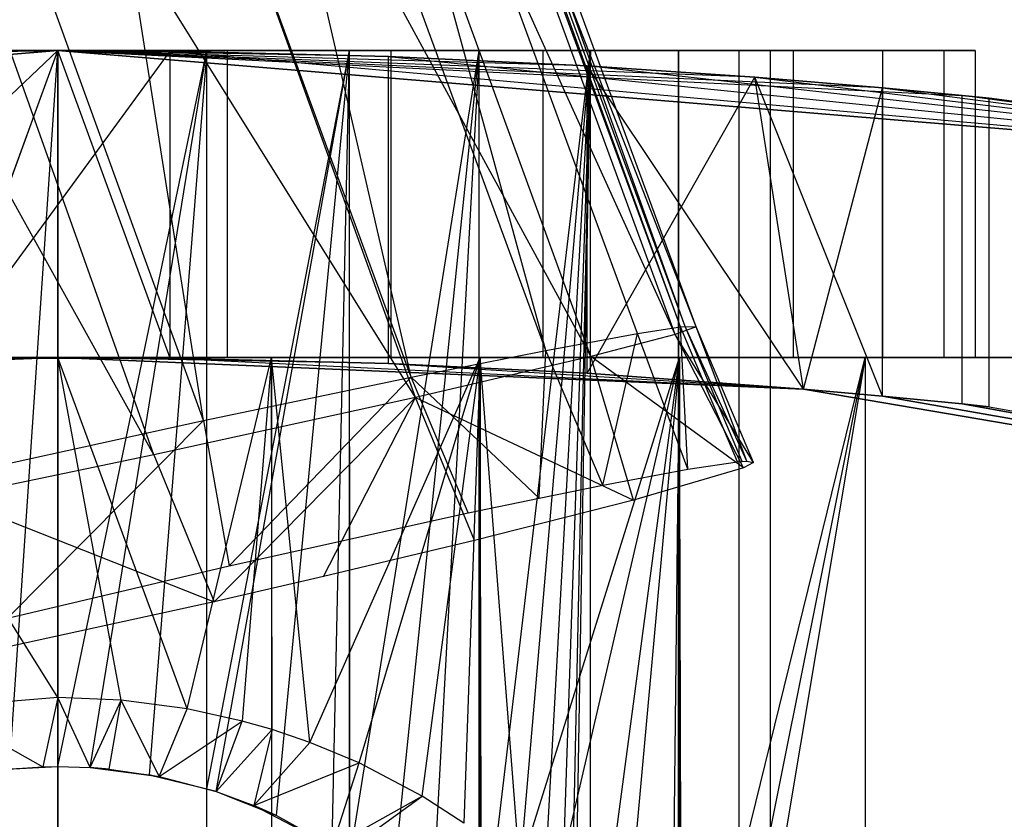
# Model space of a CAD drawing. Extents: x -91 to 91, y -91 to 262.
# Tile 361 of 480: x -0.19 to 4.62, y 40.69 to 44.6. Entities that reach past the tile are written whole.
import ezdxf

# ---------------------------------------------------------------- set-up
doc = ezdxf.new("R2010")
doc.units = 0
doc.header["$LTSCALE"] = 25.4
doc.layers.get('0').update_dxf_attribs({"linetype": 'CONTINUOUS'})

# ---------------------------------------------------------------- blocks, each defined once
blk = doc.blocks.new('ETE0_STL_1')
at = {"color": 0}
for p, q in [((2.6026, 42.9543, 12.8498), (0.7214, 48.1228, 13.32)), ((2.6026, 42.9543, 12.8498), (0.7214, 48.1228, 13.32)), ((3.0156, 43.0619, 12.1936), (0.7214, 48.1228, 13.32)), ((3.0156, 43.0619, 12.1936), (0.7214, 48.1228, 13.32)), ((3.0156, 43.0619, 12.1936), (1.1534, 48.1454, 12.6676)), ((3.0156, 43.0619, 12.1936), (1.1534, 48.1454, 12.6676)), ((3.1185, 43.0994, 11.6997), (1.1534, 48.1454, 12.6676)), ((3.1185, 43.0994, 11.6997), (1.1534, 48.1454, 12.6676)), ((3.0417, 43.0985, 11.2319), (1.1994, 48.1044, 11.7067)), ((3.0417, 43.0985, 11.2319), (1.1994, 48.1044, 11.7067)), ((3.0636, 43.101, 11.2952), (1.2203, 48.1101, 11.7702)), ((3.0636, 43.101, 11.2952), (1.2203, 48.1101, 11.7702)), ((3.0417, 43.0985, 11.2319), (1.2203, 48.1101, 11.7702)), ((3.0417, 43.0985, 11.2319), (1.2203, 48.1101, 11.7702)), ((3.1185, 43.0994, 11.6997), (1.2677, 48.1358, 12.1748)), ((3.1185, 43.0994, 11.6997), (1.2677, 48.1358, 12.1748)), ((3.0636, 43.101, 11.2952), (1.2677, 48.1358, 12.1748)), ((3.0636, 43.101, 11.2952), (1.2677, 48.1358, 12.1748)), ((2.8318, 43.0662, 10.8752), (0.9939, 48.0611, 11.3487)), ((2.8318, 43.0662, 10.8752), (0.9939, 48.0611, 11.3487)), ((2.3833, 42.984, 10.5163), (0.9939, 48.0611, 11.3487)), ((2.3833, 42.984, 10.5163), (0.9939, 48.0611, 11.3487)), ((1.7461, 42.7539, 13.5118), (-0.1601, 48.0437, 13.9747)), ((1.7461, 42.7539, 13.5118), (-0.1601, 48.0437, 13.9747)), ((2.6026, 42.9543, 12.8498), (-0.1601, 48.0437, 13.9747)), ((2.6026, 42.9543, 12.8498), (-0.1601, 48.0437, 13.9747)), ((2.3833, 42.984, 10.5163), (0.5466, 47.9871, 10.9864)), ((2.3833, 42.984, 10.5163), (0.5466, 47.9871, 10.9864)), ((1.7249, 42.8537, 10.2929), (0.5466, 47.9871, 10.9864)), ((1.7249, 42.8537, 10.2929), (0.5466, 47.9871, 10.9864)), ((0.4687, 42.4734, 13.9268), (-1.4632, 47.8993, 14.3791)), ((0.4687, 42.4734, 13.9268), (-1.4632, 47.8993, 14.3791)), ((1.7461, 42.7539, 13.5118), (-1.4632, 47.8993, 14.3791)), ((1.7461, 42.7539, 13.5118), (-1.4632, 47.8993, 14.3791)), ((1.7249, 42.8537, 10.2929), (-0.1161, 47.8925, 10.7579)), ((1.7249, 42.8537, 10.2929), (-0.1161, 47.8925, 10.7579)), ((0.7105, 42.6418, 10.2866), (-0.1161, 47.8925, 10.7579)), ((0.7105, 42.6418, 10.2866), (-0.1161, 47.8925, 10.7579)), ((0.4687, 42.4734, 13.9268), (-2.4733, 47.7706, 14.3491)), ((0.4687, 42.4734, 13.9268), (-2.4733, 47.7706, 14.3491)), ((0.7105, 42.6418, 10.2866), (-1.1441, 47.7624, 10.7436)), ((0.7105, 42.6418, 10.2866), (-1.1441, 47.7624, 10.7436)), ((0, 44.45), (-7.3162, 43.8438)), ((0, 44.45, 17.55), (-7.3162, 43.8438, 158.5)), ((-7.3162, 43.8438, 158.5), (0, 44.45, 158.5)), ((0, 44.45, 17.55), (-7.3162, 43.8438, 158.5)), ((-7.3162, 43.8438, 158.5), (0, 44.45, 158.5)), ((0, 44.45), (-7.3162, 43.8438)), ((-1.6135, 44.4207, 8.7457), (0, 44.45)), ((-1.6135, 44.4207, 8.7457), (0, 44.45, 8.45)), ((-1.6135, 44.4207, 8.7457), (0, 44.45)), ((0, 44.45, 17.55), (-1.6135, 44.4207, 17.2543)), ((-1.6135, 42.9197, 8.7457), (0, 44.45, 8.45)), ((-1.6135, 44.4207, 8.7457), (0, 44.45, 8.45)), ((-1.6135, 42.9197, 8.7457), (0, 44.45, 8.45)), ((0, 44.45, 17.55), (-1.6135, 44.4207, 17.2543)), ((0, 44.45, 8.5), (-0.8269, 44.45, 8.5766)), ((-0.8269, 44.45, 17.4234), (0, 44.45, 17.5)), ((-0.8269, 44.45, 17.4234), (0, 44.45, 17.5)), ((0, 44.45, 8.5), (-0.8269, 44.45, 8.5766)), ((-0.7277, 44.45, 16.4235), (0, 44.45, 16.5)), ((0, 44.45, 9.5), (-0.7277, 44.45, 9.5765)), ((0, 44.45, 9.5), (-0.7277, 44.45, 9.5765)), ((-0.7277, 44.45, 16.4235), (0, 44.45, 16.5)), ((-0.5496, 42.9465, 17.5167), (0, 44.45, 17.55)), ((-0.5496, 42.9465, 17.5167), (0, 44.45, 17.55)), ((-0.5489, 42.9465, 8.4832), (0, 44.45, 8.45)), ((-0.5489, 42.9465, 8.4832), (0, 44.45, 8.45)), ((-0.2367, 40.9388, 9.508), (0, 44.45, 9.5)), ((-0.2367, 40.9388, 9.508), (0, 44.45, 9.5)), ((0, 44.45, 8.45), (0, 44.45)), ((0, 44.45, 8.45), (0, 44.45)), ((0, 44.45, 8.45), (0.5486, 44.4466, 8.4832)), ((0.5486, 44.4466, 8.4832), (0, 44.45)), ((0.5486, 44.4466, 8.4832), (0, 44.45)), ((7.3162, 43.8438), (0, 44.45)), ((4.0288, 44.267, 15.1145), (0, 44.45, 158.5)), ((0, 44.45, 158.5), (4.4181, 44.2299, 14.0876)), ((0, 44.45, 158.5), (4.4181, 44.2299, 14.0876)), ((0, 44.45, 158.5), (7.3162, 43.8438, 158.5)), ((3.4046, 44.3194, 16.0185), (0, 44.45, 158.5)), ((4.0288, 44.267, 15.1145), (0, 44.45, 158.5)), ((3.4046, 44.3194, 16.0185), (0, 44.45, 158.5)), ((2.5847, 44.3748, 16.7446), (0, 44.45, 158.5)), ((2.5847, 44.3748, 16.7446), (0, 44.45, 158.5)), ((1.6143, 44.4207, 17.254), (0, 44.45, 158.5)), ((0.5484, 44.4466, 17.5168), (0, 44.45, 158.5)), ((1.6143, 44.4207, 17.254), (0, 44.45, 158.5)), ((0.5484, 44.4466, 17.5168), (0, 44.45, 158.5)), ((0.5484, 44.4466, 17.5168), (0, 44.45, 17.55)), ((0, 44.45, 17.55), (0, 44.45, 158.5)), ((0, 44.45, 17.55), (0, 44.45, 158.5)), ((0, 44.45, 158.5), (7.3162, 43.8438, 158.5)), ((7.3162, 43.8438), (0, 44.45)), ((0, 44.45, 8.45), (0.5486, 44.4466, 8.4832)), ((0.5484, 42.9465, 17.5168), (0, 44.45, 17.55)), ((0.5484, 44.4466, 17.5168), (0, 44.45, 17.55)), ((0.5484, 42.9465, 17.5168), (0, 44.45, 17.55)), ((0.8269, 44.45, 8.5766), (0, 44.45, 8.5)), ((0, 44.45, 17.5), (0.8269, 44.45, 17.4234)), ((0, 44.45, 16.5), (0.7277, 44.45, 16.4235)), ((0.7277, 44.45, 9.5765), (0, 44.45, 9.5)), ((0, 44.45, 8.5), (0, 42.95, 8.5)), ((0.8269, 44.45, 8.5766), (0, 44.45, 8.5)), ((0, 44.45, 17.5), (0.8269, 44.45, 17.4234)), ((0, 44.45, 17.5), (0, 42.95, 17.5)), ((0, 44.45, 17.5), (0, 42.95, 17.5)), ((0, 44.45, 8.5), (0, 42.95, 8.5)), ((0, 26.95, 16.5), (0, 44.45, 16.5)), ((0, 44.45, 16.5), (0.7277, 44.45, 16.4235)), ((0, 40.95, 9.5), (0, 44.45, 9.5)), ((0, 40.95, 9.5), (0.7277, 44.45, 9.5765)), ((0.7277, 44.45, 9.5765), (0, 44.45, 9.5)), ((0, 26.95, 16.5), (0, 44.45, 16.5)), ((0, 40.95, 9.5), (0, 44.45, 9.5)), ((0, 40.95, 9.5), (0.7277, 44.45, 9.5765)), ((0.157, 40.9451, 9.5035), (0.7277, 44.45, 9.5765)), ((0.157, 40.9451, 9.5035), (0.7277, 44.45, 9.5765)), ((0.7277, 44.45, 9.5765), (0.4461, 40.9099, 9.5285)), ((0.7277, 44.45, 9.5765), (0.4461, 40.9099, 9.5285)), ((0.7277, 44.45, 16.4235), (1.4236, 44.45, 16.1974)), ((1.4236, 44.45, 9.8026), (0.7277, 44.45, 9.5765)), ((0.7277, 40.8418, 9.5765), (0.7277, 44.45, 9.5765)), ((0.7277, 40.8418, 9.5765), (1.4236, 44.45, 9.8026)), ((1.4236, 44.45, 9.8026), (0.7277, 44.45, 9.5765)), ((0.7277, 26.95, 16.4235), (0.7277, 44.45, 16.4235)), ((0.7277, 26.95, 16.4235), (0.7277, 44.45, 16.4235)), ((0.7277, 44.45, 16.4235), (1.4236, 44.45, 16.1974)), ((0.7277, 40.8418, 9.5765), (0.7277, 44.45, 9.5765)), ((0.7277, 40.8418, 9.5765), (1.4236, 44.45, 9.8026)), ((0.7729, 40.8275, 9.5864), (1.4236, 44.45, 9.8026)), ((0.7729, 40.8275, 9.5864), (1.4236, 44.45, 9.8026)), ((1.6256, 44.45, 8.8039), (0.8269, 44.45, 8.5766)), ((0.8269, 44.45, 17.4234), (1.6256, 44.45, 17.1961)), ((0.8269, 44.45, 8.5766), (0.8269, 42.95, 8.5766)), ((1.6256, 44.45, 8.8039), (0.8269, 44.45, 8.5766)), ((0.8269, 44.45, 8.5766), (0.8269, 42.95, 8.5766)), ((0.8269, 44.45, 17.4234), (1.6256, 44.45, 17.1961)), ((0.8269, 44.45, 17.4234), (0.8269, 42.95, 17.4234)), ((0.8269, 44.45, 17.4234), (0.8269, 42.95, 17.4234)), ((1.0681, 40.7104, 9.667), (1.4236, 44.45, 9.8026)), ((1.0681, 40.7104, 9.667), (1.4236, 44.45, 9.8026)), ((1.3396, 40.5608, 9.7665), (1.4236, 44.45, 9.8026)), ((1.3396, 40.5608, 9.7665), (1.4236, 44.45, 9.8026)), ((1.4236, 44.45, 16.1974), (2.0572, 44.45, 15.8316)), ((2.0572, 44.45, 10.1684), (1.4236, 44.45, 9.8026)), ((1.426, 40.5034, 9.8037), (1.4236, 44.45, 9.8026)), ((2.0572, 44.45, 10.1684), (1.4236, 44.45, 9.8026)), ((1.4236, 26.95, 16.1974), (1.4236, 44.45, 16.1974)), ((1.4236, 26.95, 16.1974), (1.4236, 44.45, 16.1974)), ((1.4236, 44.45, 16.1974), (2.0572, 44.45, 15.8316)), ((1.426, 40.5034, 9.8037), (1.4236, 44.45, 9.8026)), ((1.426, 40.5034, 9.8037), (2.0572, 44.45, 10.1684)), ((1.426, 40.5034, 9.8037), (2.0572, 44.45, 10.1684)), ((2.3689, 44.45, 9.174), (1.6256, 44.45, 8.8039)), ((1.6256, 44.45, 17.1961), (2.3689, 44.45, 16.826)), ((1.6256, 44.45, 8.8039), (1.6256, 42.95, 8.8039)), ((2.3689, 44.45, 9.174), (1.6256, 44.45, 8.8039)), ((1.6256, 44.45, 8.8039), (1.6256, 42.95, 8.8039)), ((1.6256, 44.45, 17.1961), (2.3689, 44.45, 16.826)), ((1.6256, 44.45, 17.1961), (1.6256, 42.95, 17.1961)), ((1.6256, 44.45, 17.1961), (1.6256, 42.95, 17.1961)), ((1.6333, 40.3427, 9.9044), (2.0572, 44.45, 10.1684)), ((1.6333, 40.3427, 9.9044), (2.0572, 44.45, 10.1684)), ((2.0572, 44.45, 10.1684), (1.8224, 40.1614, 10.0119)), ((2.0572, 44.45, 10.1684), (1.8224, 40.1614, 10.0119)), ((2.601, 44.45, 10.658), (2.0572, 44.45, 10.1684)), ((2.0572, 44.45, 15.8316), (2.601, 44.45, 15.342)), ((2.0572, 39.8705, 10.1684), (2.0572, 44.45, 10.1684)), ((2.0572, 39.8705, 10.1684), (2.601, 44.45, 10.658)), ((2.601, 44.45, 10.658), (2.0572, 44.45, 10.1684)), ((2.0572, 26.95, 15.8316), (2.0572, 44.45, 15.8316)), ((2.0572, 26.95, 15.8316), (2.0572, 44.45, 15.8316)), ((2.0572, 44.45, 15.8316), (2.601, 44.45, 15.342)), ((2.0572, 39.8705, 10.1684), (2.0572, 44.45, 10.1684)), ((2.0572, 39.8705, 10.1684), (2.601, 44.45, 10.658)), ((2.1908, 39.6544, 10.2704), (2.601, 44.45, 10.658)), ((2.1908, 39.6544, 10.2704), (2.601, 44.45, 10.658)), ((2.601, 44.45, 10.658), (2.3228, 39.3744, 10.3819)), ((2.601, 44.45, 10.658), (2.3228, 39.3744, 10.3819)), ((3.0316, 44.45, 9.6745), (2.3689, 44.45, 9.174)), ((2.3689, 44.45, 16.826), (3.0316, 44.45, 16.3255)), ((2.3689, 44.45, 9.174), (2.3689, 42.95, 9.174)), ((3.0316, 44.45, 9.6745), (2.3689, 44.45, 9.174)), ((2.3689, 44.45, 9.174), (2.3689, 42.95, 9.174)), ((2.3689, 44.45, 16.826), (3.0316, 44.45, 16.3255)), ((2.3689, 44.45, 16.826), (2.3689, 42.95, 16.826)), ((2.3689, 44.45, 16.826), (2.3689, 42.95, 16.826)), ((2.601, 44.45, 10.658), (2.4215, 39.0717, 10.4728)), ((2.601, 44.45, 10.658), (2.4215, 39.0717, 10.4728)), ((2.4799, 38.7662, 10.5302), (2.601, 44.45, 10.658)), ((2.4799, 38.7662, 10.5302), (2.601, 44.45, 10.658)), ((2.5, 38.45, 10.5505), (2.601, 44.45, 10.658)), ((2.5, 38.45, 10.5505), (2.601, 44.45, 10.658)), ((3.0311, 44.45, 11.25), (2.601, 44.45, 10.658)), ((2.601, 44.45, 15.342), (3.0311, 44.45, 14.75)), ((2.601, 26.95, 10.658), (2.601, 44.45, 10.658)), ((2.601, 26.95, 15.342), (2.601, 44.45, 15.342)), ((2.601, 44.45, 15.342), (3.0311, 44.45, 14.75)), ((2.601, 26.95, 10.658), (2.601, 44.45, 10.658)), ((3.0311, 44.45, 11.25), (2.601, 44.45, 10.658)), ((2.601, 26.95, 15.342), (2.601, 44.45, 15.342)), ((3.3287, 44.45, 11.9184), (3.0311, 44.45, 11.25)), ((3.0311, 44.45, 14.75), (3.3287, 44.45, 14.0816)), ((3.0311, 26.95, 14.75), (3.0311, 44.45, 14.75)), ((3.0311, 26.95, 11.25), (3.0311, 44.45, 11.25)), ((3.0311, 26.95, 11.25), (3.0311, 44.45, 11.25)), ((3.3287, 44.45, 11.9184), (3.0311, 44.45, 11.25)), ((3.0311, 26.95, 14.75), (3.0311, 44.45, 14.75)), ((3.0311, 44.45, 14.75), (3.3287, 44.45, 14.0816)), ((3.5911, 44.45, 10.2881), (3.0316, 44.45, 9.6745)), ((3.0316, 44.45, 16.3255), (3.5911, 44.45, 15.7119)), ((3.0316, 44.45, 9.6745), (3.0316, 42.95, 9.6745)), ((3.5911, 44.45, 10.2881), (3.0316, 44.45, 9.6745)), ((3.0316, 44.45, 9.6745), (3.0316, 42.95, 9.6745)), ((3.0316, 44.45, 16.3255), (3.5911, 44.45, 15.7119)), ((3.0316, 44.45, 16.3255), (3.0316, 42.95, 16.3255)), ((3.0316, 44.45, 16.3255), (3.0316, 42.95, 16.3255)), ((3.4808, 44.45, 12.6342), (3.3287, 44.45, 11.9184)), ((3.3287, 44.45, 14.0816), (3.4808, 44.45, 13.3658)), ((3.3287, 26.95, 11.9184), (3.3287, 44.45, 11.9184)), ((3.4808, 44.45, 12.6342), (3.3287, 44.45, 11.9184)), ((3.3287, 26.95, 11.9184), (3.3287, 44.45, 11.9184)), ((3.3287, 26.95, 14.0816), (3.3287, 44.45, 14.0816)), ((3.3287, 26.95, 14.0816), (3.3287, 44.45, 14.0816)), ((3.3287, 44.45, 14.0816), (3.4808, 44.45, 13.3658)), ((3.4808, 44.45, 13.3658), (3.4808, 44.45, 12.6342)), ((3.4808, 26.95, 12.6342), (3.4808, 44.45, 12.6342)), ((3.4808, 26.95, 12.6342), (3.4808, 44.45, 12.6342)), ((3.4808, 26.95, 13.3658), (3.4808, 44.45, 13.3658)), ((3.4808, 44.45, 13.3658), (3.4808, 44.45, 12.6342)), ((3.4808, 26.95, 13.3658), (3.4808, 44.45, 13.3658)), ((4.0282, 44.45, 10.9942), (3.5911, 44.45, 10.2881)), ((3.5911, 44.45, 15.7119), (4.0282, 44.45, 15.0058)), ((3.5911, 44.45, 10.2881), (3.5911, 42.95, 10.2881)), ((4.0282, 44.45, 10.9942), (3.5911, 44.45, 10.2881)), ((3.5911, 44.45, 10.2881), (3.5911, 42.95, 10.2881)), ((3.5911, 44.45, 15.7119), (4.0282, 44.45, 15.0058)), ((3.5911, 44.45, 15.7119), (3.5911, 42.95, 15.7119)), ((3.5911, 44.45, 15.7119), (3.5911, 42.95, 15.7119)), ((4.0282, 44.45, 15.0058), (4.3282, 44.45, 14.2315)), ((4.3282, 44.45, 11.7685), (4.0282, 44.45, 10.9942)), ((4.0282, 44.45, 10.9942), (4.0282, 42.95, 10.9942)), ((4.3282, 44.45, 11.7685), (4.0282, 44.45, 10.9942)), ((4.0282, 44.45, 10.9942), (4.0282, 42.95, 10.9942)), ((4.0282, 44.45, 15.0058), (4.3282, 44.45, 14.2315)), ((4.0282, 44.45, 15.0058), (4.0282, 42.95, 15.0058)), ((4.0282, 44.45, 15.0058), (4.0282, 42.95, 15.0058)), ((4.3282, 44.45, 14.2315), (4.4808, 44.45, 13.4152)), ((4.4808, 44.45, 12.5848), (4.3282, 44.45, 11.7685)), ((4.3282, 44.45, 11.7685), (4.3282, 42.95, 11.7685)), ((4.4808, 44.45, 12.5848), (4.3282, 44.45, 11.7685)), ((4.3282, 44.45, 11.7685), (4.3282, 42.95, 11.7685)), ((4.3282, 44.45, 14.2315), (4.4808, 44.45, 13.4152)), ((4.3282, 44.45, 14.2315), (4.3282, 42.95, 14.2315)), ((4.3282, 44.45, 14.2315), (4.3282, 42.95, 14.2315)), ((4.4808, 44.45, 13.4152), (4.4808, 44.45, 12.5848)), ((4.4808, 44.45, 12.5848), (4.4808, 42.95, 12.5848)), ((4.4808, 44.45, 13.4152), (4.4808, 44.45, 12.5848)), ((4.4808, 44.45, 13.4152), (4.4808, 42.95, 13.4152)), ((4.4808, 44.45, 12.5848), (4.4808, 42.95, 12.5848)), ((4.4808, 44.45, 13.4152), (4.4808, 42.95, 13.4152)), ((-0.5489, 42.9465, 8.4832), (0.5486, 44.4466, 8.4832)), ((-0.5489, 42.9465, 8.4832), (0.5486, 44.4466, 8.4832)), ((1.6143, 44.4207, 17.254), (0.5484, 44.4466, 17.5168)), ((0.5484, 42.9465, 8.4832), (0.5486, 44.4466, 8.4832)), ((0.5484, 42.9465, 8.4832), (0.5486, 44.4466, 8.4832)), ((0.5484, 42.9465, 17.5168), (0.5484, 44.4466, 17.5168)), ((1.6143, 44.4207, 17.254), (0.5484, 44.4466, 17.5168)), ((0.5484, 42.9465, 17.5168), (0.5484, 44.4466, 17.5168)), ((0.5486, 44.4466, 8.4832), (7.3162, 43.8438)), ((0.5486, 44.4466, 8.4832), (7.3162, 43.8438)), ((0.5486, 44.4466, 8.4832), (1.6149, 44.4207, 8.7462)), ((0.5486, 44.4466, 8.4832), (1.6149, 44.4207, 8.7462)), ((2.5847, 44.3748, 16.7446), (1.6143, 44.4207, 17.254)), ((1.6147, 42.9196, 17.2538), (1.6143, 44.4207, 17.254)), ((2.5847, 44.3748, 16.7446), (1.6143, 44.4207, 17.254)), ((1.6147, 42.9196, 17.2538), (1.6143, 44.4207, 17.254)), ((1.6144, 42.9197, 8.746), (1.6149, 44.4207, 8.7462)), ((1.6144, 42.9197, 8.746), (1.6149, 44.4207, 8.7462)), ((1.6149, 44.4207, 8.7462), (7.3162, 43.8438)), ((1.6149, 44.4207, 8.7462), (7.3162, 43.8438)), ((1.6149, 44.4207, 8.7462), (2.5847, 44.3748, 9.2554)), ((1.6149, 44.4207, 8.7462), (2.5847, 44.3748, 9.2554)), ((2.5847, 44.3748, 9.2554), (3.4045, 44.3194, 9.9815)), ((7.3162, 43.8438), (2.5847, 44.3748, 9.2554)), ((7.3162, 43.8438), (2.5847, 44.3748, 9.2554)), ((3.4046, 44.3194, 16.0185), (2.5847, 44.3748, 16.7446)), ((2.5847, 42.8722, 9.2554), (2.5847, 44.3748, 9.2554)), ((2.5847, 42.8722, 9.2554), (2.5847, 44.3748, 9.2554)), ((2.5847, 44.3748, 9.2554), (3.4045, 44.3194, 9.9815)), ((3.6424, 42.7953, 15.7268), (2.5847, 44.3748, 16.7446)), ((3.4046, 44.3194, 16.0185), (2.5847, 44.3748, 16.7446)), ((3.6424, 42.7953, 15.7268), (2.5847, 44.3748, 16.7446)), ((2.5847, 42.8722, 16.7446), (2.5847, 44.3748, 16.7446)), ((2.5847, 42.8722, 16.7446), (2.5847, 44.3748, 16.7446)), ((2.5847, 42.8722, 9.2554), (3.4045, 44.3194, 9.9815)), ((2.5847, 42.8722, 9.2554), (3.4045, 44.3194, 9.9815)), ((3.4045, 44.3194, 9.9815), (7.3162, 43.8438)), ((3.4045, 44.3194, 9.9815), (7.3162, 43.8438)), ((3.4045, 44.3194, 9.9815), (4.0288, 44.267, 10.8855)), ((3.6424, 42.7953, 10.2732), (3.4045, 44.3194, 9.9815)), ((3.6424, 42.7953, 10.2732), (3.4045, 44.3194, 9.9815)), ((3.4045, 44.3194, 9.9815), (4.0288, 44.267, 10.8855)), ((4.0288, 44.267, 15.1145), (3.4046, 44.3194, 16.0185)), ((4.0288, 42.7606, 15.1145), (3.4046, 44.3194, 16.0185)), ((4.0288, 44.267, 15.1145), (3.4046, 44.3194, 16.0185)), ((4.0288, 42.7606, 15.1145), (3.4046, 44.3194, 16.0185)), ((3.6424, 42.7953, 15.7268), (3.4046, 44.3194, 16.0185)), ((3.6424, 42.7953, 15.7268), (3.4046, 44.3194, 16.0185)), ((3.6424, 42.7953, 10.2732), (4.0288, 44.267, 10.8855)), ((3.6424, 42.7953, 10.2732), (4.0288, 44.267, 10.8855)), ((4.0288, 44.267, 10.8855), (7.3162, 43.8438)), ((4.0288, 44.267, 10.8855), (7.3162, 43.8438)), ((4.0288, 44.267, 10.8855), (4.4181, 44.2299, 11.9123)), ((4.4181, 44.2299, 14.0876), (4.0288, 44.267, 15.1145)), ((4.0288, 42.7606, 10.8855), (4.0288, 44.267, 10.8855)), ((4.0288, 42.7606, 10.8855), (4.0288, 44.267, 10.8855)), ((4.0288, 44.267, 10.8855), (4.4181, 44.2299, 11.9123)), ((4.0288, 42.7606, 15.1145), (4.0288, 44.267, 15.1145)), ((4.4181, 44.2299, 14.0876), (4.0288, 44.267, 15.1145)), ((4.0288, 42.7606, 15.1145), (4.0288, 44.267, 15.1145)), ((4.4167, 42.7223, 14.0932), (4.4181, 44.2299, 14.0876)), ((4.4167, 42.7223, 14.0932), (4.4181, 44.2299, 14.0876)), ((4.4181, 44.2299, 11.9123), (4.55, 44.2165, 13)), ((7.3162, 43.8438), (4.4181, 44.2299, 11.9123)), ((7.3162, 43.8438), (4.4181, 44.2299, 11.9123)), ((7.3162, 43.8438, 158.5), (4.4181, 44.2299, 14.0876)), ((7.3162, 43.8438, 158.5), (4.4181, 44.2299, 14.0876)), ((4.55, 44.2165, 13), (4.4181, 44.2299, 14.0876)), ((4.4181, 42.7222, 11.9123), (4.4181, 44.2299, 11.9123)), ((4.4181, 42.7222, 11.9123), (4.4181, 44.2299, 11.9123)), ((4.4181, 44.2299, 11.9123), (4.55, 44.2165, 13)), ((4.55, 44.2165, 13), (4.4181, 44.2299, 14.0876)), ((4.55, 44.2165, 13), (7.3162, 43.8438)), ((7.3162, 43.8438, 158.5), (4.55, 44.2165, 13)), ((7.3162, 43.8438, 158.5), (4.55, 44.2165, 13)), ((4.55, 44.2165, 13), (7.3162, 43.8438)), ((4.55, 42.7083, 13), (4.55, 44.2165, 13)), ((4.55, 42.7083, 13), (4.55, 44.2165, 13)), ((2.3833, 42.984, 10.5163), (2.8318, 43.0662, 10.8752)), ((2.3833, 42.984, 10.5163), (2.8318, 43.0662, 10.8752)), ((3.0156, 43.0619, 12.1936), (2.6026, 42.9543, 12.8498)), ((3.0156, 43.0619, 12.1936), (2.6026, 42.9543, 12.8498)), ((2.6613, 42.3249, 10.4194), (2.8318, 43.0662, 10.8752)), ((2.6613, 42.3249, 10.4194), (2.8318, 43.0662, 10.8752)), ((2.8318, 43.0662, 10.8752), (3.0417, 43.0985, 11.2319)), ((2.8318, 43.0662, 10.8752), (3.0417, 43.0985, 11.2319)), ((3.078, 42.4027, 10.7413), (2.8318, 43.0662, 10.8752)), ((3.078, 42.4027, 10.7413), (2.8318, 43.0662, 10.8752)), ((3.1185, 43.0994, 11.6997), (3.0156, 43.0619, 12.1936)), ((3.1185, 43.0994, 11.6997), (3.0156, 43.0619, 12.1936)), ((3.3489, 42.4097, 11.938), (3.0156, 43.0619, 12.1936)), ((3.3489, 42.4097, 11.938), (3.0156, 43.0619, 12.1936)), ((3.3988, 42.4355, 11.6019), (3.0156, 43.0619, 12.1936)), ((3.3988, 42.4355, 11.6019), (3.0156, 43.0619, 12.1936)), ((3.0417, 43.0985, 11.2319), (3.0636, 43.101, 11.2952)), ((3.0417, 43.0985, 11.2319), (3.0636, 43.101, 11.2952)), ((3.3205, 42.4389, 11.1343), (3.0417, 43.0985, 11.2319)), ((3.3205, 42.4389, 11.1343), (3.0417, 43.0985, 11.2319)), ((3.078, 42.4027, 10.7413), (3.0417, 43.0985, 11.2319)), ((3.078, 42.4027, 10.7413), (3.0417, 43.0985, 11.2319)), ((3.3425, 42.4409, 11.1976), (3.0636, 43.101, 11.2952)), ((3.3653, 42.4424, 11.2796), (3.0636, 43.101, 11.2952)), ((3.0636, 43.101, 11.2952), (3.1185, 43.0994, 11.6997)), ((3.3653, 42.4424, 11.2796), (3.0636, 43.101, 11.2952)), ((3.3425, 42.4409, 11.1976), (3.0636, 43.101, 11.2952)), ((3.0636, 43.101, 11.2952), (3.1185, 43.0994, 11.6997)), ((3.3988, 42.4355, 11.6019), (3.1185, 43.0994, 11.6997)), ((3.3988, 42.4355, 11.6019), (3.1185, 43.0994, 11.6997)), ((3.3653, 42.4424, 11.2796), (3.1185, 43.0994, 11.6997)), ((3.3653, 42.4424, 11.2796), (3.1185, 43.0994, 11.6997)), ((1.7249, 42.8537, 10.2929), (2.3833, 42.984, 10.5163)), ((1.7249, 42.8537, 10.2929), (2.3833, 42.984, 10.5163)), ((2.3515, 42.2624, 10.2852), (2.3833, 42.984, 10.5163)), ((2.3515, 42.2624, 10.2852), (2.3833, 42.984, 10.5163)), ((2.6613, 42.3249, 10.4194), (2.3833, 42.984, 10.5163)), ((2.6613, 42.3249, 10.4194), (2.3833, 42.984, 10.5163)), ((0, 42.95, 158.5), (-3.6424, 42.7953, 158.5)), ((-3.6424, 42.7953), (0, 42.95)), ((0, 42.95, 158.5), (-3.6424, 42.7953, 158.5)), ((-3.6424, 42.7953), (0, 42.95)), ((0, 42.95, 6), (-1.0433, 42.95, 6.0782)), ((-1.0433, 42.95, 19.9218), (0, 42.95, 20)), ((0, 41.2873, 6), (-1.0433, 42.95, 6.0782)), ((0, 42.95, 6), (-1.0433, 42.95, 6.0782)), ((0, 41.2873, 6), (-1.0433, 42.95, 6.0782)), ((-1.0433, 42.95, 19.9218), (0, 42.95, 20)), ((0, 42.95, 17.5), (-0.8269, 42.95, 17.4234)), ((-0.8269, 42.95, 8.5766), (0, 42.95, 8.5)), ((0, 42.95, 17.5), (-0.8269, 42.95, 17.4234)), ((-0.8269, 42.95, 8.5766), (0, 42.95, 8.5)), ((-0.5496, 42.9465, 17.5167), (0, 42.95, 158.5)), ((-0.5496, 42.9465, 17.5167), (0, 42.95, 158.5)), ((-0.5496, 42.9465, 17.5167), (0.5484, 42.9465, 17.5168)), ((-0.5496, 42.9465, 17.5167), (0.5484, 42.9465, 17.5168)), ((-0.5489, 42.9465, 8.4832), (0, 42.95)), ((-0.5489, 42.9465, 8.4832), (0, 42.95)), ((0.5484, 42.9465, 8.4832), (-0.5489, 42.9465, 8.4832)), ((0.5484, 42.9465, 8.4832), (-0.5489, 42.9465, 8.4832)), ((0.5484, 42.9465, 17.5168), (0, 42.95, 158.5)), ((0.5484, 42.9465, 17.5168), (0, 42.95, 158.5)), ((3.6424, 42.7953, 158.5), (0, 42.95, 158.5)), ((1.6144, 42.9197, 8.746), (0, 42.95)), ((0, 42.95), (3.6424, 42.7953)), ((0.5484, 42.9465, 8.4832), (0, 42.95)), ((1.6144, 42.9197, 8.746), (0, 42.95)), ((0.5484, 42.9465, 8.4832), (0, 42.95)), ((3.6424, 42.7953, 158.5), (0, 42.95, 158.5)), ((0, 42.95), (3.6424, 42.7953)), ((1.0433, 42.95, 6.0782), (0, 42.95, 6)), ((0, 42.95, 20), (1.0433, 42.95, 19.9218)), ((0.8269, 42.95, 17.4234), (0, 42.95, 17.5)), ((0, 42.95, 8.5), (0.8269, 42.95, 8.5766)), ((0.6308, 41.2314, 6.0285), (0, 42.95, 6)), ((1.0433, 42.95, 6.0782), (0, 42.95, 6)), ((0.3094, 41.274, 6.0068), (0, 42.95, 6)), ((0.6308, 41.2314, 6.0285), (0, 42.95, 6)), ((0.3094, 41.274, 6.0068), (0, 42.95, 6)), ((0, 41.2873, 6), (0, 42.95, 6)), ((0, 41.2873, 6), (0, 42.95, 6)), ((0, 42.95, 20), (1.0433, 42.95, 19.9218)), ((0, 42.95, 20), (0, 33.95, 20)), ((0, 42.95, 20), (0, 33.95, 20)), ((0, 42.95, 8.5), (0.8269, 42.95, 8.5766)), ((0.8269, 42.95, 17.4234), (0, 42.95, 17.5)), ((0.5484, 42.9465, 17.5168), (3.6424, 42.7953, 158.5)), ((0.5484, 42.9465, 17.5168), (3.6424, 42.7953, 158.5)), ((0.5484, 42.9465, 17.5168), (1.6147, 42.9196, 17.2538)), ((1.6144, 42.9197, 8.746), (0.5484, 42.9465, 8.4832)), ((1.6144, 42.9197, 8.746), (0.5484, 42.9465, 8.4832)), ((0.5484, 42.9465, 17.5168), (1.6147, 42.9196, 17.2538)), ((0.6308, 41.2314, 6.0285), (1.0433, 42.95, 6.0782)), ((0.6308, 41.2314, 6.0285), (1.0433, 42.95, 6.0782)), ((1.6256, 42.95, 17.1961), (0.8269, 42.95, 17.4234)), ((0.8269, 42.95, 8.5766), (1.6256, 42.95, 8.8039)), ((0.8269, 42.95, 8.5766), (1.6256, 42.95, 8.8039)), ((1.6256, 42.95, 17.1961), (0.8269, 42.95, 17.4234)), ((1.0433, 42.95, 6.0782), (0.9002, 41.1721, 6.0581)), ((1.0433, 42.95, 6.0782), (0.9002, 41.1721, 6.0581)), ((2.0633, 42.95, 6.311), (1.0433, 42.95, 6.0782)), ((1.0433, 42.95, 19.9218), (2.0633, 42.95, 19.689)), ((1.2311, 41.0677, 6.1091), (1.0433, 42.95, 6.0782)), ((2.0633, 42.95, 6.311), (1.0433, 42.95, 6.0782)), ((1.2311, 41.0677, 6.1091), (1.0433, 42.95, 6.0782)), ((1.0465, 41.1305, 6.0787), (1.0433, 42.95, 6.0782)), ((1.0465, 41.1305, 6.0787), (1.0433, 42.95, 6.0782)), ((1.0433, 42.95, 19.9218), (2.0633, 42.95, 19.689)), ((1.0433, 42.95, 19.9218), (1.0433, 33.95, 19.9218)), ((1.0433, 42.95, 19.9218), (1.0433, 33.95, 19.9218)), ((1.2311, 41.0677, 6.1091), (2.0633, 42.95, 6.311)), ((1.2311, 41.0677, 6.1091), (2.0633, 42.95, 6.311)), ((1.4707, 40.9681, 6.1562), (2.0633, 42.95, 6.311)), ((1.4707, 40.9681, 6.1562), (2.0633, 42.95, 6.311)), ((2.5847, 42.8722, 9.2554), (1.6144, 42.9197, 8.746)), ((1.6144, 42.9197, 8.746), (3.6424, 42.7953)), ((1.6144, 42.9197, 8.746), (3.6424, 42.7953)), ((2.5847, 42.8722, 9.2554), (1.6144, 42.9197, 8.746)), ((1.6147, 42.9196, 17.2538), (3.6424, 42.7953, 158.5)), ((1.6147, 42.9196, 17.2538), (3.6424, 42.7953, 158.5)), ((1.6147, 42.9196, 17.2538), (2.5847, 42.8722, 16.7446)), ((1.6147, 42.9196, 17.2538), (2.5847, 42.8722, 16.7446)), ((2.3689, 42.95, 16.826), (1.6256, 42.95, 17.1961)), ((1.6256, 42.95, 8.8039), (2.3689, 42.95, 9.174)), ((1.6256, 42.95, 8.8039), (2.3689, 42.95, 9.174)), ((2.3689, 42.95, 16.826), (1.6256, 42.95, 17.1961)), ((2.6026, 42.9543, 12.8498), (1.7461, 42.7539, 13.5118)), ((2.6026, 42.9543, 12.8498), (1.7461, 42.7539, 13.5118)), ((1.779, 40.8057, 6.2298), (2.0633, 42.95, 6.311)), ((1.779, 40.8057, 6.2298), (2.0633, 42.95, 6.311)), ((2.0633, 42.95, 6.311), (1.9825, 40.6736, 6.2866)), ((2.0633, 42.95, 6.311), (1.9825, 40.6736, 6.2866)), ((3.0372, 42.95, 6.6932), (2.0633, 42.95, 6.311)), ((2.0633, 42.95, 19.689), (3.0372, 42.95, 19.3068)), ((2.2573, 40.4559, 6.3739), (2.0633, 42.95, 6.311)), ((3.0372, 42.95, 6.6932), (2.0633, 42.95, 6.311)), ((2.2573, 40.4559, 6.3739), (2.0633, 42.95, 6.311)), ((2.068, 40.6112, 6.3124), (2.0633, 42.95, 6.311)), ((2.068, 40.6112, 6.3124), (2.0633, 42.95, 6.311)), ((2.0633, 42.95, 19.689), (3.0372, 42.95, 19.3068)), ((2.0633, 42.95, 19.689), (2.0633, 33.95, 19.689)), ((2.0633, 42.95, 19.689), (2.0633, 33.95, 19.689)), ((2.2573, 40.4559, 6.3739), (3.0372, 42.95, 6.6932)), ((2.2573, 40.4559, 6.3739), (3.0372, 42.95, 6.6932)), ((3.0316, 42.95, 16.3255), (2.3689, 42.95, 16.826)), ((2.3689, 42.95, 9.174), (3.0316, 42.95, 9.6745)), ((2.3689, 42.95, 9.174), (3.0316, 42.95, 9.6745)), ((3.0316, 42.95, 16.3255), (2.3689, 42.95, 16.826)), ((2.4216, 40.2983, 6.4322), (3.0372, 42.95, 6.6932)), ((2.4216, 40.2983, 6.4322), (3.0372, 42.95, 6.6932)), ((2.8111, 42.2516, 12.8345), (2.6026, 42.9543, 12.8498)), ((2.8111, 42.2516, 12.8345), (2.6026, 42.9543, 12.8498)), ((3.3489, 42.4097, 11.938), (2.6026, 42.9543, 12.8498)), ((3.3489, 42.4097, 11.938), (2.6026, 42.9543, 12.8498)), ((2.6492, 40.0325, 6.5207), (3.0372, 42.95, 6.6932)), ((2.6492, 40.0325, 6.5207), (3.0372, 42.95, 6.6932)), ((3.0372, 42.95, 6.6932), (2.7581, 39.8778, 6.5663)), ((3.0372, 42.95, 6.6932), (2.7581, 39.8778, 6.5663)), ((2.9971, 39.4254, 6.6741), (3.0372, 42.95, 6.6932)), ((2.9971, 39.4254, 6.6741), (3.0372, 42.95, 6.6932)), ((3.5911, 42.95, 15.7119), (3.0316, 42.95, 16.3255)), ((3.0316, 42.95, 9.6745), (3.5911, 42.95, 10.2881)), ((3.0316, 42.95, 9.6745), (3.5911, 42.95, 10.2881)), ((3.5911, 42.95, 15.7119), (3.0316, 42.95, 16.3255)), ((3.9432, 42.95, 7.2163), (3.0372, 42.95, 6.6932)), ((3.0372, 42.95, 19.3068), (3.9432, 42.95, 18.7837)), ((3.0461, 39.2972, 6.6975), (3.0372, 42.95, 6.6932)), ((3.9432, 42.95, 7.2163), (3.0372, 42.95, 6.6932)), ((3.0461, 39.2972, 6.6975), (3.0372, 42.95, 6.6932)), ((3.0372, 42.95, 19.3068), (3.9432, 42.95, 18.7837)), ((3.0372, 42.95, 19.3068), (3.0372, 33.95, 19.3068)), ((3.0372, 42.95, 19.3068), (3.0372, 33.95, 19.3068)), ((3.0461, 39.2972, 6.6975), (3.9432, 42.95, 7.2163)), ((3.0461, 39.2972, 6.6975), (3.9432, 42.95, 7.2163)), ((3.1427, 38.9452, 6.7451), (3.9432, 42.95, 7.2163)), ((3.1427, 38.9452, 6.7451), (3.9432, 42.95, 7.2163)), ((3.9432, 42.95, 7.2163), (3.1917, 38.4495, 6.77)), ((3.9432, 42.95, 7.2163), (3.1917, 38.4495, 6.77)), ((4.0282, 42.95, 15.0058), (3.5911, 42.95, 15.7119)), ((3.5911, 42.95, 10.2881), (4.0282, 42.95, 10.9942)), ((3.5911, 42.95, 10.2881), (4.0282, 42.95, 10.9942)), ((4.0282, 42.95, 15.0058), (3.5911, 42.95, 15.7119)), ((4.7612, 42.95, 7.8686), (3.9432, 42.95, 7.2163)), ((3.9432, 42.95, 18.7837), (4.7612, 42.95, 18.1314)), ((3.9432, 42.95, 7.2163), (3.9432, 33.95, 7.2163)), ((4.7612, 42.95, 7.8686), (3.9432, 42.95, 7.2163)), ((3.9432, 42.95, 7.2163), (3.9432, 33.95, 7.2163)), ((3.9432, 42.95, 18.7837), (4.7612, 42.95, 18.1314)), ((3.9432, 42.95, 18.7837), (3.9432, 33.95, 18.7837)), ((3.9432, 42.95, 18.7837), (3.9432, 33.95, 18.7837)), ((4.0282, 42.95, 10.9942), (4.3282, 42.95, 11.7685)), ((4.3282, 42.95, 14.2315), (4.0282, 42.95, 15.0058)), ((4.0282, 42.95, 10.9942), (4.3282, 42.95, 11.7685)), ((4.3282, 42.95, 14.2315), (4.0282, 42.95, 15.0058)), ((4.3282, 42.95, 11.7685), (4.4808, 42.95, 12.5848)), ((4.4808, 42.95, 13.4152), (4.3282, 42.95, 14.2315)), ((4.3282, 42.95, 11.7685), (4.4808, 42.95, 12.5848)), ((4.4808, 42.95, 13.4152), (4.3282, 42.95, 14.2315)), ((4.4808, 42.95, 12.5848), (4.4808, 42.95, 13.4152)), ((4.4808, 42.95, 12.5848), (4.4808, 42.95, 13.4152)), ((3.6424, 42.7953, 158.5), (2.5847, 42.8722, 16.7446)), ((2.5847, 42.8722, 16.7446), (3.6424, 42.7953, 15.7268)), ((3.6424, 42.7953, 158.5), (2.5847, 42.8722, 16.7446)), ((3.6424, 42.7953, 10.2732), (2.5847, 42.8722, 9.2554)), ((2.5847, 42.8722, 9.2554), (3.6424, 42.7953)), ((2.5847, 42.8722, 9.2554), (3.6424, 42.7953)), ((3.6424, 42.7953, 10.2732), (2.5847, 42.8722, 9.2554)), ((2.5847, 42.8722, 16.7446), (3.6424, 42.7953, 15.7268)), ((0.7105, 42.6418, 10.2866), (1.7249, 42.8537, 10.2929)), ((0.7105, 42.6418, 10.2866), (1.7249, 42.8537, 10.2929)), ((1.7249, 42.8537, 10.2929), (0.8371, 41.9312, 10.2175)), ((1.7249, 42.8537, 10.2929), (0.8371, 41.9312, 10.2175)), ((2.3515, 42.2624, 10.2852), (1.7249, 42.8537, 10.2929)), ((2.3515, 42.2624, 10.2852), (1.7249, 42.8537, 10.2929)), ((2.0037, 42.1896, 10.1965), (1.7249, 42.8537, 10.2929)), ((2.0037, 42.1896, 10.1965), (1.7249, 42.8537, 10.2929)), ((10.8225, 41.5641, 158.5), (3.6424, 42.7953, 15.7268)), ((3.6424, 42.7953, 15.7268), (4.0288, 42.7606, 15.1145)), ((10.8225, 41.5641, 158.5), (3.6424, 42.7953, 15.7268)), ((10.8225, 41.5641, 158.5), (3.6424, 42.7953, 158.5)), ((3.6424, 42.7953, 158.5), (3.6424, 42.7953, 15.7268)), ((3.6424, 42.7953, 158.5), (3.6424, 42.7953, 15.7268)), ((3.6424, 42.7953, 10.2732), (3.6424, 42.7953)), ((3.6424, 42.7953), (4.0288, 42.7606, 10.8855)), ((4.0288, 42.7606, 10.8855), (3.6424, 42.7953, 10.2732)), ((3.6424, 42.7953), (4.0288, 42.7606, 10.8855)), ((3.6424, 42.7953), (10.8225, 41.5641)), ((3.6424, 42.7953, 10.2732), (3.6424, 42.7953)), ((10.8225, 41.5641, 158.5), (3.6424, 42.7953, 158.5)), ((3.6424, 42.7953), (10.8225, 41.5641)), ((4.0288, 42.7606, 10.8855), (3.6424, 42.7953, 10.2732)), ((3.6424, 42.7953, 15.7268), (4.0288, 42.7606, 15.1145)), ((1.7461, 42.7539, 13.5118), (0.4687, 42.4734, 13.9268)), ((1.7461, 42.7539, 13.5118), (0.4687, 42.4734, 13.9268)), ((1.7461, 42.7539, 13.5118), (0.7628, 41.7558, 13.8296)), ((1.7461, 42.7539, 13.5118), (0.7628, 41.7558, 13.8296)), ((1.2972, 41.8787, 13.7167), (1.7461, 42.7539, 13.5118)), ((1.2972, 41.8787, 13.7167), (1.7461, 42.7539, 13.5118)), ((1.7461, 42.7539, 13.5118), (2.8111, 42.2516, 12.8345)), ((2.0357, 42.055, 13.4141), (1.7461, 42.7539, 13.5118)), ((2.0357, 42.055, 13.4141), (1.7461, 42.7539, 13.5118)), ((1.7461, 42.7539, 13.5118), (2.8111, 42.2516, 12.8345)), ((4.0288, 42.7606, 15.1145), (10.8225, 41.5641, 158.5)), ((10.8225, 41.5641), (4.0288, 42.7606, 10.8855)), ((10.8225, 41.5641), (4.0288, 42.7606, 10.8855)), ((4.4181, 42.7222, 11.9123), (4.0288, 42.7606, 10.8855)), ((4.0288, 42.7606, 15.1145), (4.4167, 42.7223, 14.0932)), ((4.0288, 42.7606, 15.1145), (10.8225, 41.5641, 158.5)), ((4.4181, 42.7222, 11.9123), (4.0288, 42.7606, 10.8855)), ((4.0288, 42.7606, 15.1145), (4.4167, 42.7223, 14.0932)), ((4.4167, 42.7223, 14.0932), (4.55, 42.7083, 13)), ((10.8225, 41.5641), (4.4167, 42.7223, 14.0932)), ((4.4167, 42.7223, 14.0932), (10.8225, 41.5641, 158.5)), ((4.4167, 42.7223, 14.0932), (10.8225, 41.5641, 158.5)), ((10.8225, 41.5641), (4.4167, 42.7223, 14.0932)), ((4.4167, 42.7223, 14.0932), (4.55, 42.7083, 13)), ((10.8225, 41.5641), (4.4181, 42.7222, 11.9123)), ((10.8225, 41.5641), (4.4181, 42.7222, 11.9123)), ((4.55, 42.7083, 13), (4.4181, 42.7222, 11.9123)), ((4.55, 42.7083, 13), (4.4181, 42.7222, 11.9123)), ((4.55, 42.7083, 13), (10.8225, 41.5641)), ((4.55, 42.7083, 13), (10.8225, 41.5641)), ((-0.5316, 42.3686, 10.7057), (0.7105, 42.6418, 10.2866)), ((-0.5316, 42.3686, 10.7057), (0.7105, 42.6418, 10.2866)), ((0.7105, 42.6418, 10.2866), (-0.246, 41.6749, 10.6105)), ((0.7105, 42.6418, 10.2866), (-0.246, 41.6749, 10.6105)), ((0.7105, 42.6418, 10.2866), (0.8371, 41.9312, 10.2175)), ((0.7105, 42.6418, 10.2866), (0.8371, 41.9312, 10.2175)), ((0.4687, 42.4734, 13.9268), (-0.5283, 42.2658, 13.9047)), ((0.4687, 42.4734, 13.9268), (-0.5283, 42.2658, 13.9047)), ((0.4687, 42.4734, 13.9268), (0.7628, 41.7558, 13.8296)), ((0.4687, 42.4734, 13.9268), (0.7628, 41.7558, 13.8296)), ((3.078, 42.4027, 10.7413), (3.3205, 42.4389, 11.1343)), ((3.078, 42.4027, 10.7413), (3.3205, 42.4389, 11.1343)), ((3.3205, 42.4389, 11.1343), (3.3425, 42.4409, 11.1976)), ((3.3205, 42.4389, 11.1343), (3.3425, 42.4409, 11.1976)), ((3.3425, 42.4409, 11.1976), (3.3653, 42.4424, 11.2796)), ((3.3425, 42.4409, 11.1976), (3.3653, 42.4424, 11.2796)), ((3.3988, 42.4355, 11.6019), (3.3489, 42.4097, 11.938)), ((3.3988, 42.4355, 11.6019), (3.3489, 42.4097, 11.938)), ((3.3653, 42.4424, 11.2796), (3.3988, 42.4355, 11.6019)), ((3.3653, 42.4424, 11.2796), (3.3988, 42.4355, 11.6019)), ((2.6613, 42.3249, 10.4194), (3.078, 42.4027, 10.7413)), ((2.6613, 42.3249, 10.4194), (3.078, 42.4027, 10.7413)), ((3.3489, 42.4097, 11.938), (2.8111, 42.2516, 12.8345)), ((3.3489, 42.4097, 11.938), (2.8111, 42.2516, 12.8345)), ((2.3515, 42.2624, 10.2852), (2.6613, 42.3249, 10.4194)), ((2.3515, 42.2624, 10.2852), (2.6613, 42.3249, 10.4194)), ((-0.5283, 42.2658, 13.9047), (0.7628, 41.7558, 13.8296)), ((-0.5283, 42.2658, 13.9047), (0.7628, 41.7558, 13.8296)), ((2.0037, 42.1896, 10.1965), (2.3515, 42.2624, 10.2852)), ((2.0037, 42.1896, 10.1965), (2.3515, 42.2624, 10.2852)), ((2.8111, 42.2516, 12.8345), (2.0357, 42.055, 13.4141)), ((2.8111, 42.2516, 12.8345), (2.0357, 42.055, 13.4141)), ((0.8371, 41.9312, 10.2175), (2.0037, 42.1896, 10.1965)), ((0.8371, 41.9312, 10.2175), (2.0037, 42.1896, 10.1965)), ((2.0357, 42.055, 13.4141), (1.2972, 41.8787, 13.7167)), ((2.0357, 42.055, 13.4141), (1.2972, 41.8787, 13.7167)), ((-0.246, 41.6749, 10.6105), (0.8371, 41.9312, 10.2175)), ((-0.246, 41.6749, 10.6105), (0.8371, 41.9312, 10.2175)), ((1.2972, 41.8787, 13.7167), (0.7628, 41.7558, 13.8296)), ((1.2972, 41.8787, 13.7167), (0.7628, 41.7558, 13.8296)), ((0.7628, 41.7558, 13.8296), (-0.3424, 41.5139, 13.784)), ((0.7628, 41.7558, 13.8296), (-0.3424, 41.5139, 13.784)), ((0, 41.2873, 6), (-0.5876, 41.2388, 6.0247)), ((0, 41.2873, 6), (-0.5876, 41.2388, 6.0247)), ((0, 41.2873, 6), (-0.0741, 40.9489, 6.7777)), ((0, 41.2873, 6), (-0.0741, 40.9489, 6.7777)), ((0.3094, 41.274, 6.0068), (0, 41.2873, 6)), ((0.1572, 40.945, 6.7797), (0, 41.2873, 6)), ((0.3094, 41.274, 6.0068), (0, 41.2873, 6)), ((0.1572, 40.945, 6.7797), (0, 41.2873, 6)), ((0, 40.95, 6.7772), (0, 41.2873, 6)), ((0, 40.95, 6.7772), (0, 41.2873, 6)), ((0.1572, 40.945, 6.7797), (0.3094, 41.274, 6.0068)), ((0.1572, 40.945, 6.7797), (0.3094, 41.274, 6.0068)), ((0.2497, 40.9375, 6.7836), (0.3094, 41.274, 6.0068)), ((0.2497, 40.9375, 6.7836), (0.3094, 41.274, 6.0068)), ((0.6308, 41.2314, 6.0285), (0.3094, 41.274, 6.0068)), ((0.4941, 40.9007, 6.8025), (0.3094, 41.274, 6.0068)), ((0.6308, 41.2314, 6.0285), (0.3094, 41.274, 6.0068)), ((0.4941, 40.9007, 6.8025), (0.3094, 41.274, 6.0068)), ((-0.5876, 41.2388, 6.0247), (-0.0741, 40.9489, 6.7777)), ((-0.5876, 41.2388, 6.0247), (-0.0741, 40.9489, 6.7777)), ((0.4941, 40.9007, 6.8025), (0.6308, 41.2314, 6.0285)), ((0.4941, 40.9007, 6.8025), (0.6308, 41.2314, 6.0285)), ((0.9002, 41.1721, 6.0581), (0.6308, 41.2314, 6.0285)), ((0.9002, 41.1721, 6.0581), (0.6308, 41.2314, 6.0285)), ((0.4941, 40.9007, 6.8025), (0.9002, 41.1721, 6.0581)), ((0.4941, 40.9007, 6.8025), (0.9002, 41.1721, 6.0581)), ((0.7732, 40.8274, 6.8393), (0.9002, 41.1721, 6.0581)), ((0.7732, 40.8274, 6.8393), (0.9002, 41.1721, 6.0581)), ((0.7732, 40.8274, 6.8393), (1.0465, 41.1305, 6.0787)), ((0.7732, 40.8274, 6.8393), (1.0465, 41.1305, 6.0787)), ((1.0465, 41.1305, 6.0787), (0.9002, 41.1721, 6.0581)), ((1.0465, 41.1305, 6.0787), (0.9002, 41.1721, 6.0581)), ((1.0465, 41.1305, 6.0787), (0.9576, 40.7593, 6.8728)), ((1.0465, 41.1305, 6.0787), (0.9576, 40.7593, 6.8728)), ((1.2311, 41.0677, 6.1091), (1.0465, 41.1305, 6.0787)), ((1.2311, 41.0677, 6.1091), (1.0465, 41.1305, 6.0787)), ((0.9576, 40.7593, 6.8728), (1.2311, 41.0677, 6.1091)), ((0.9576, 40.7593, 6.8728), (1.2311, 41.0677, 6.1091)), ((1.4707, 40.9681, 6.1562), (1.2311, 41.0677, 6.1091)), ((1.4707, 40.9681, 6.1562), (1.2311, 41.0677, 6.1091)), ((-0.2478, 40.9377, 6.7835), (0, 40.95, 9.5)), ((-0.2478, 40.9377, 6.7835), (0, 40.95, 9.5)), ((-0.2478, 40.9377, 6.7835), (-0.0741, 40.9489, 6.7777)), ((-0.2478, 40.9377, 6.7835), (-0.0741, 40.9489, 6.7777)), ((-0.2367, 40.9388, 9.508), (0, 40.95, 9.5)), ((-0.2367, 40.9388, 9.508), (0, 40.95, 9.5)), ((-0.0741, 40.9489, 6.7777), (0, 40.95, 9.5)), ((-0.0741, 40.9489, 6.7777), (0, 40.95, 6.7772)), ((-0.0741, 40.9489, 6.7777), (0, 40.95, 6.7772)), ((-0.0741, 40.9489, 6.7777), (0, 40.95, 9.5)), ((0, 40.95, 9.5), (0.157, 40.9451, 9.5035)), ((0, 40.95, 9.5), (0, 40.95, 6.7772)), ((0, 40.95, 6.7772), (0.1572, 40.945, 6.7797)), ((0, 40.95, 9.5), (0.157, 40.9451, 9.5035)), ((0, 40.95, 9.5), (0, 40.95, 6.7772)), ((0, 40.95, 6.7772), (0.1572, 40.945, 6.7797)), ((0.157, 40.9451, 9.5035), (0.4461, 40.9099, 9.5285)), ((0.157, 40.9451, 9.5035), (0.4461, 40.9099, 9.5285)), ((0.157, 40.9451, 9.5035), (0.4941, 40.9007, 6.8025)), ((0.1572, 40.945, 6.7797), (0.157, 40.9451, 9.5035)), ((0.1572, 40.945, 6.7797), (0.157, 40.9451, 9.5035)), ((0.2497, 40.9375, 6.7836), (0.157, 40.9451, 9.5035)), ((0.157, 40.9451, 9.5035), (0.4941, 40.9007, 6.8025)), ((0.2497, 40.9375, 6.7836), (0.157, 40.9451, 9.5035)), ((0.1572, 40.945, 6.7797), (0.2497, 40.9375, 6.7836)), ((0.1572, 40.945, 6.7797), (0.2497, 40.9375, 6.7836)), ((0.2497, 40.9375, 6.7836), (0.4941, 40.9007, 6.8025)), ((0.2497, 40.9375, 6.7836), (0.4941, 40.9007, 6.8025)), ((0.9576, 40.7593, 6.8728), (1.4707, 40.9681, 6.1562)), ((0.9576, 40.7593, 6.8728), (1.4707, 40.9681, 6.1562)), ((1.3399, 40.5606, 6.9658), (1.4707, 40.9681, 6.1562)), ((1.3399, 40.5606, 6.9658), (1.4707, 40.9681, 6.1562)), ((1.779, 40.8057, 6.2298), (1.4707, 40.9681, 6.1562)), ((1.779, 40.8057, 6.2298), (1.4707, 40.9681, 6.1562)), ((0.4461, 40.9099, 9.5285), (0.7277, 40.8418, 9.5765)), ((0.4461, 40.9099, 9.5285), (0.7277, 40.8418, 9.5765)), ((0.7732, 40.8274, 6.8393), (0.4461, 40.9099, 9.5285)), ((0.4461, 40.9099, 9.5285), (0.4941, 40.9007, 6.8025)), ((0.7732, 40.8274, 6.8393), (0.4461, 40.9099, 9.5285)), ((0.4461, 40.9099, 9.5285), (0.4941, 40.9007, 6.8025)), ((0.4941, 40.9007, 6.8025), (0.7732, 40.8274, 6.8393)), ((0.4941, 40.9007, 6.8025), (0.7732, 40.8274, 6.8393)), ((0.7277, 40.8418, 9.5765), (0.7732, 40.8274, 6.8393)), ((0.7277, 40.8418, 9.5765), (0.7729, 40.8275, 9.5864)), ((0.7277, 40.8418, 9.5765), (0.7729, 40.8275, 9.5864)), ((0.7277, 40.8418, 9.5765), (0.7732, 40.8274, 6.8393)), ((0.7729, 40.8275, 9.5864), (0.7732, 40.8274, 6.8393)), ((0.7729, 40.8275, 9.5864), (1.0681, 40.7104, 9.667)), ((0.7729, 40.8275, 9.5864), (1.0681, 40.7104, 9.667)), ((0.7729, 40.8275, 9.5864), (0.9576, 40.7593, 6.8728)), ((0.7729, 40.8275, 9.5864), (0.9576, 40.7593, 6.8728)), ((0.7729, 40.8275, 9.5864), (0.7732, 40.8274, 6.8393)), ((0.7732, 40.8274, 6.8393), (0.9576, 40.7593, 6.8728)), ((0.7732, 40.8274, 6.8393), (0.9576, 40.7593, 6.8728)), ((1.3399, 40.5606, 6.9658), (1.779, 40.8057, 6.2298)), ((1.3399, 40.5606, 6.9658), (1.779, 40.8057, 6.2298)), ((1.3935, 40.5256, 6.9815), (1.779, 40.8057, 6.2298)), ((1.3935, 40.5256, 6.9815), (1.779, 40.8057, 6.2298)), ((1.9825, 40.6736, 6.2866), (1.779, 40.8057, 6.2298)), ((1.9825, 40.6736, 6.2866), (1.779, 40.8057, 6.2298)), ((1.0681, 40.7104, 9.667), (0.9576, 40.7593, 6.8728)), ((1.0681, 40.7104, 9.667), (0.9576, 40.7593, 6.8728)), ((0.9576, 40.7593, 6.8728), (1.3399, 40.5606, 6.9658)), ((0.9576, 40.7593, 6.8728), (1.3399, 40.5606, 6.9658)), ((1.0681, 40.7104, 9.667), (1.3396, 40.5608, 9.7665)), ((1.0681, 40.7104, 9.667), (1.3396, 40.5608, 9.7665)), ((1.0681, 40.7104, 9.667), (1.3399, 40.5606, 6.9658)), ((1.0681, 40.7104, 9.667), (1.3399, 40.5606, 6.9658))]:
    blk.add_line(p, q, dxfattribs=at)

msp = doc.modelspace()

# ---------------------------------------------------------------- block references
at = {"color": 253}
msp.add_blockref('ETE0_STL_1', (0, 0), dxfattribs=at)

doc.saveas('drawing.dxf')
